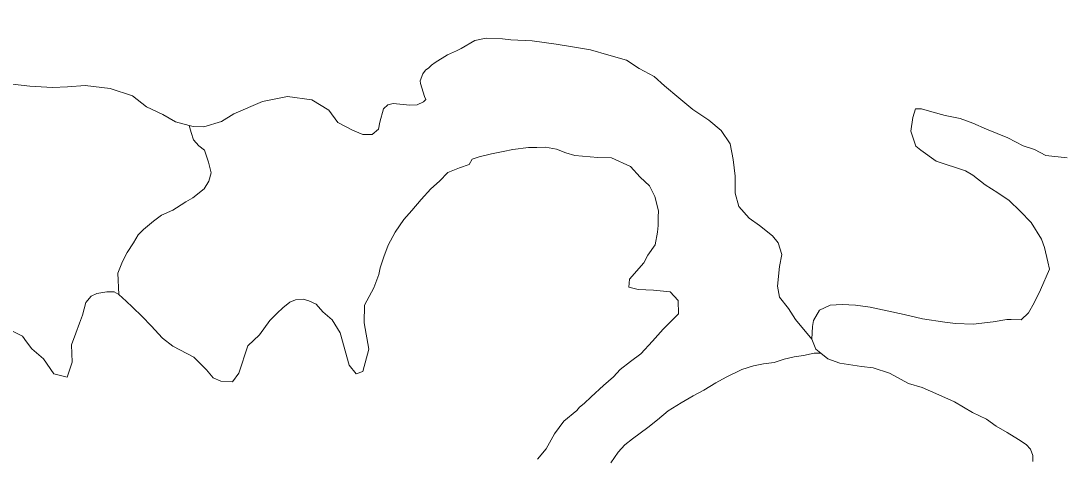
# Model space of a CAD drawing. Extents: x 553962 to 842807, y 8883888 to 9032388.
# Drawn here: x 684561 to 688111, y 8956931 to 8958422 of the extents above; entities that cross this region are included whole.
import ezdxf

# ---------------------------------------------------------------- set-up
doc = ezdxf.new("R2010")
doc.units = 0
doc.header["$LTSCALE"] = 160
doc.layers.add('27', color=7, linetype='Continuous', lineweight=90)
doc.layers.add('4', color=7, linetype='Continuous', lineweight=13)

msp = doc.modelspace()

# ---------------------------------------------------------------- linework, layer by layer
at = {"layer": '27'}
for points in [[(637260.6, 8972975.8), (641524.5, 8971056.2), (652526.1, 8965412.7), (653164.3, 8965062.8), (670790.5, 8953770.1), (686194, 8943929.9), (696283.3, 8937647.1)], [(694874, 8947402.7), (694491.4, 8947729), (693981.6, 8948105.1), (692654.2, 8949437.3), (691811.8, 8950292), (691552.9, 8951277.6), (691093.4, 8951755.3), (689976, 8951721.8), (689441.2, 8951996.3), (689158.9, 8952576.6), (688699.5, 8953029), (687605.5, 8953400.8), (685873.4, 8954400.8), (684752.3, 8955101.5), (681638, 8958243.7), (680641.1, 8959527.7), (679425.4, 8960995.9)]]:
    msp.add_spline(points, degree=3, dxfattribs=at)
at = {"layer": '4'}
for points in [[(684780.1, 8958201.2), (684866.1, 8958191.8), (684941.3, 8958166.3), (684989.4, 8958129.1), (685045.6, 8958103.1), (685089.1, 8958077.4), (685134.7, 8958065.3), (685149.4, 8958061.3), (685184.9, 8958060.1), (685245.2, 8958078.3), (685288, 8958104.7), (685385.9, 8958146.9), (685470.2, 8958164.2), (685553.5, 8958152.4), (685611.9, 8958117.4), (685642.2, 8958075.7), (685692, 8958049.8), (685728.3, 8958034.6), (685760, 8958034.8), (685780.9, 8958053.1), (685785.6, 8958077), (685798.6, 8958122.2), (685813, 8958135.7), (685830.9, 8958140.1), (685887.8, 8958134.3), (685913.2, 8958135.9), (685935.2, 8958145.3), (685943.1, 8958153.9), (685938.3, 8958164.2), (685924.7, 8958207.8), (685923.8, 8958218), (685932.2, 8958241.8), (685941.5, 8958254.2), (685953.2, 8958261.4), (685962.4, 8958271.2), (685974.1, 8958279.7), (686016.9, 8958306.1), (686047.7, 8958319.3), (686063.5, 8958328.2), (686110.1, 8958355), (686148.3, 8958362.4), (686204.1, 8958360.4), (686233.1, 8958356.8), (686305.3, 8958354.3), (686387.4, 8958342.5), (686450.5, 8958332.7), (686504.7, 8958323.2), (686567.5, 8958304.5), (686627.8, 8958288.4), (686671.2, 8958259), (686722.2, 8958231.8), (686756.6, 8958200.1), (686805.9, 8958159.1), (686854, 8958119.3), (686908.5, 8958083.1), (686950.5, 8958048.7), (686981.8, 8958003.2), (686991.4, 8957949.6), (686998.2, 8957892.2), (686998.8, 8957835.1), (687011.1, 8957789), (687046.5, 8957749.7), (687081.1, 8957724.4), (687125.5, 8957688.6), (687145, 8957665.1), (687157.6, 8957625.3), (687149.8, 8957585), (687142.4, 8957518), (687149.9, 8957479.7), (687180.3, 8957441.8), (687204.3, 8957404.2), (687260.3, 8957337.5), (687261.8, 8957380.6), (687265.1, 8957400.8), (687286.6, 8957435.5), (687322.8, 8957453.3), (687363.5, 8957455.6), (687409, 8957452.8), (687459.5, 8957445.9), (687517.5, 8957433.7), (687575.4, 8957421.5), (687637, 8957406.7), (687714, 8957395.1), (687750.6, 8957390), (687810.2, 8957387.9), (687878.9, 8957395.6), (687924.9, 8957404.2), (687940.1, 8957403.6), (687974.3, 8957402.4), (687999.3, 8957426.9), (688018.2, 8957460.5), (688040.1, 8957505.4), (688070.5, 8957575.4), (688065, 8957600.9), (688054.1, 8957649.5), (688043.7, 8957677.8), (688008.9, 8957734.9), (687970.9, 8957773), (687932.8, 8957809.8), (687894.4, 8957835.3), (687851, 8957863.5)], [(686450.5, 8958332.7), (686387.4, 8958342.5), (686305.3, 8958354.3), (686233.1, 8958356.8), (686204.1, 8958360.4), (686148.3, 8958362.4), (686110.1, 8958355), (686063.5, 8958328.2), (686047.7, 8958319.3), (686016.9, 8958306.1), (685974.1, 8958279.7), (685962.4, 8958271.2), (685953.2, 8958261.4), (685941.5, 8958254.2), (685932.2, 8958241.8), (685923.8, 8958218), (685924.7, 8958207.8), (685938.3, 8958164.2), (685943.1, 8958153.9), (685935.2, 8958145.3), (685913.2, 8958135.9), (685887.8, 8958134.3), (685830.9, 8958140.1), (685813, 8958135.7), (685798.6, 8958122.2), (685785.6, 8958077), (685780.9, 8958053.1), (685760, 8958034.8), (685728.3, 8958034.6), (685692, 8958049.8), (685642.2, 8958075.7), (685611.9, 8958117.4), (685553.5, 8958152.4), (685470.2, 8958164.2), (685385.9, 8958146.9), (685288, 8958104.7), (685245.2, 8958078.3), (685184.9, 8958060.1), (685149.4, 8958061.3), (685134.7, 8958065.3), (685142.4, 8958041.3), (685150.4, 8958016.9), (685168.7, 8957996), (685187.2, 8957981.3), (685201, 8957940.3), (685209.9, 8957904.4), (685202.5, 8957875.5), (685186.4, 8957849.4), (685147.3, 8957819.1), (685123.9, 8957804.7), (685091.5, 8957784.3), (685079.8, 8957777.1), (685041.1, 8957759.4), (685013.8, 8957738.8), (684979.8, 8957710.8), (684961.4, 8957692.4), (684945.2, 8957665.1), (684923.8, 8957632.9), (684907.5, 8957601.7), (684892.1, 8957561.7), (684894.9, 8957489.4), (684919.8, 8957466.1), (684941.4, 8957445.8), (684974.3, 8957414), (685005.7, 8957382), (685044.7, 8957339.9), (685079.9, 8957312.7), (685151.4, 8957275.8), (685194.9, 8957231.9), (685216.7, 8957205.2), (685243.2, 8957193.6), (685282.8, 8957191.5), (685305.2, 8957220.6), (685335, 8957313.9), (685375.3, 8957351.8), (685410.8, 8957400.8), (685435.2, 8957426.1), (685455.1, 8957443.5), (685479.2, 8957463.2), (685498.5, 8957470.5), (685524.4, 8957472.8), (685543.2, 8957467.4), (685568.8, 8957456.1), (685591, 8957430.3), (685623.5, 8957402.4), (685649.9, 8957358.7), (685681.6, 8957248.3), (685705.1, 8957218.4), (685727.9, 8957227), (685747.8, 8957302.9), (685732.5, 8957393), (685733.9, 8957453), (685765.1, 8957512.3), (685782.5, 8957557), (685787.1, 8957579.6), (685799.8, 8957617.2), (685813.9, 8957657.3), (685838.3, 8957702.2), (685867.7, 8957744.3), (685895.5, 8957775), (685927.3, 8957813.2)], [(686574.4, 8956915.1), (686598.5, 8956952.3), (686622.2, 8956976.8), (686648.3, 8956997.5), (686700.4, 8957036.2), (686733, 8957061.7), (686769.6, 8957092.2), (686813.7, 8957119.8), (686855.2, 8957143.7), (686891.4, 8957162.7), (686932.8, 8957187.9), (686967.8, 8957207), (687020.7, 8957233), (687060.5, 8957245.6), (687095, 8957253.2), (687131.9, 8957257), (687165.3, 8957268.5), (687199.8, 8957276.2), (687231.7, 8957281.4), (687267.5, 8957289), (687290.1, 8957289.4), (687273.1, 8957302.8), (687260.3, 8957337.5), (687204.3, 8957404.2), (687180.3, 8957441.8), (687149.9, 8957479.7), (687142.4, 8957518), (687149.8, 8957585), (687157.6, 8957625.3), (687145, 8957665.1), (687125.5, 8957688.6), (687081.1, 8957724.4), (687046.5, 8957749.7), (687011.1, 8957789), (686998.8, 8957835.1), (686998.2, 8957892.2), (686991.4, 8957949.6), (686981.8, 8958003.2), (686950.5, 8958048.7), (686908.5, 8958083.1), (686854, 8958119.3), (686805.9, 8958159.1), (686756.6, 8958200.1), (686722.2, 8958231.8), (686671.2, 8958259), (686627.8, 8958288.4), (686567.5, 8958304.5), (686504.7, 8958323.2), (686450.5, 8958332.7)], [(684532.4, 8957363.7), (684566.1, 8957347.3), (684580.6, 8957327.8), (684598.8, 8957304.3), (684638.2, 8957270), (684672.9, 8957218.4), (684718.4, 8957207.4), (684735.7, 8957258.7), (684733.7, 8957317.2), (684748.4, 8957357.2), (684760.5, 8957391.2), (684771.3, 8957418.8), (684782.6, 8957461.9), (684800.8, 8957483.6), (684820.3, 8957492.5), (684854.8, 8957498), (684879.5, 8957498.7), (684894.9, 8957489.4), (684892.1, 8957561.7), (684907.5, 8957601.7), (684923.8, 8957632.9), (684945.2, 8957665.1), (684961.4, 8957692.4), (684979.8, 8957710.8), (685013.8, 8957738.8), (685041.1, 8957759.4), (685079.8, 8957777.1), (685091.5, 8957784.3), (685123.9, 8957804.7), (685147.3, 8957819.1), (685186.4, 8957849.4), (685202.5, 8957875.5), (685209.9, 8957904.4), (685201, 8957940.3), (685187.2, 8957981.3), (685168.7, 8957996), (685150.4, 8958016.9), (685142.4, 8958041.3), (685134.7, 8958065.3), (685089.1, 8958077.4), (685045.6, 8958103.1), (684989.4, 8958129.1), (684941.3, 8958166.3), (684866.1, 8958191.8), (684780.1, 8958201.2), (684720.3, 8958197), (684668.3, 8958195), (684591, 8958199), (684502.6, 8958209.7)], [(684502.6, 8958209.7), (684591, 8958199), (684668.3, 8958195), (684720.3, 8958197), (684780.1, 8958201.2)], [(687856.4, 8958052.3), (687808.9, 8958073), (687766.3, 8958088.5), (687714.7, 8958099.2), (687669.5, 8958112.2), (687634.3, 8958122.3), (687614, 8958121.7), (687604.1, 8958092.9), (687597.4, 8958046.2), (687614.6, 8957994.8), (687631.9, 8957981.6), (687683.8, 8957944.2), (687784.2, 8957910.2), (687809, 8957895.4), (687851, 8957863.5), (687894.4, 8957835.3), (687932.8, 8957809.8), (687970.9, 8957773), (688008.9, 8957734.9), (688043.7, 8957677.8), (688054.1, 8957649.5), (688065, 8957600.9), (688070.5, 8957575.4), (688040.1, 8957505.4), (688018.2, 8957460.5), (687999.3, 8957426.9), (687974.3, 8957402.4), (687940.1, 8957403.6), (687924.9, 8957404.2), (687878.9, 8957395.6), (687810.2, 8957387.9), (687750.6, 8957390), (687714, 8957395.1), (687637, 8957406.7), (687575.4, 8957421.5), (687517.5, 8957433.7), (687459.5, 8957445.9), (687409, 8957452.8), (687363.5, 8957455.6), (687322.8, 8957453.3), (687286.6, 8957435.5), (687265.1, 8957400.8), (687261.8, 8957380.6), (687260.3, 8957337.5), (687273.1, 8957302.8), (687290.1, 8957289.4), (687315, 8957269.6), (687355.1, 8957255.5), (687429.6, 8957244), (687468.7, 8957238.8), (687525.2, 8957221.6), (687589.9, 8957186.3), (687636.4, 8957172), (687693.8, 8957147.2), (687746.3, 8957123.7), (687808.5, 8957087.3), (687855.8, 8957064.1), (687889.3, 8957040.1), (687926.6, 8957018.4), (687965.1, 8956995.5), (687991.1, 8956978.1), (688005.8, 8956962.4), (688013.9, 8956940.5), (688014.4, 8956920.2)], [(687851, 8957863.5), (687809, 8957895.4), (687784.2, 8957910.2), (687683.8, 8957944.2), (687631.9, 8957981.6), (687614.6, 8957994.8), (687597.4, 8958046.2), (687604.1, 8958092.9), (687614, 8958121.7), (687634.3, 8958122.3), (687669.5, 8958112.2), (687714.7, 8958099.2), (687766.3, 8958088.5), (687808.9, 8958073), (687856.4, 8958052.3), (687928.9, 8958023.1), (687981.3, 8957995.9), (688020.1, 8957983.1), (688058.8, 8957962.7), (688130.8, 8957955.1)], [(688130.8, 8957955.1), (688058.8, 8957962.7), (688020.1, 8957983.1), (687981.3, 8957995.9), (687928.9, 8958023.1), (687856.4, 8958052.3)], [(685927.3, 8957813.2), (685960.2, 8957848.8), (685989.1, 8957875.7), (686018, 8957905.2), (686058, 8957920.5), (686090.7, 8957932.1), (686101.4, 8957949.9), (686125, 8957958), (686166.7, 8957968.5), (686206.8, 8957977.1), (686239.2, 8957983.9), (686293.4, 8957989.9), (686321.2, 8957989.9), (686350.6, 8957991.1), (686388.4, 8957984.1), (686420.4, 8957972.6), (686451.2, 8957963.2)], [(686323.5, 8956927.9), (686353.8, 8956963.5), (686381.7, 8957014.6), (686414.2, 8957057.9), (686457.6, 8957093.5), (686467.2, 8957105.2), (686482.7, 8957117.6), (686507.5, 8957140.8), (686549.3, 8957179.5), (686583.4, 8957208.8), (686605.9, 8957233.7), (686641.1, 8957260.3), (686676.3, 8957287), (686715.8, 8957330), (686752.8, 8957370.6), (686805.3, 8957423.5), (686804.2, 8957469.1), (686776.4, 8957498.3), (686719.4, 8957503.7), (686666.9, 8957506.2), (686634.9, 8957514.3), (686638, 8957541.4), (686686.1, 8957597.6), (686700.6, 8957623.1), (686725, 8957658), (686732.8, 8957701.8), (686735.1, 8957724.8), (686735.4, 8957752.2), (686736.6, 8957774.6), (686724.6, 8957822.7), (686706.5, 8957860), (686673.7, 8957889.5), (686641.6, 8957925.1), (686576.7, 8957955.3), (686529.2, 8957955.9), (686451.2, 8957963.2), (686420.4, 8957972.6), (686388.4, 8957984.1), (686350.6, 8957991.1), (686321.2, 8957989.9), (686293.4, 8957989.9), (686239.2, 8957983.9), (686206.8, 8957977.1), (686166.7, 8957968.5), (686125, 8957958), (686101.4, 8957949.9)], [(686101.4, 8957949.9), (686090.7, 8957932.1), (686058, 8957920.5), (686018, 8957905.2), (685989.1, 8957875.7), (685960.2, 8957848.8), (685927.3, 8957813.2), (685895.5, 8957775), (685867.7, 8957744.3), (685838.3, 8957702.2), (685813.9, 8957657.3), (685799.8, 8957617.2), (685787.1, 8957579.6), (685782.5, 8957557), (685765.1, 8957512.3), (685733.9, 8957453), (685732.5, 8957393), (685747.8, 8957302.9), (685727.9, 8957227), (685705.1, 8957218.4), (685681.6, 8957248.3), (685649.9, 8957358.7), (685623.5, 8957402.4), (685591, 8957430.3), (685568.8, 8957456.1), (685543.2, 8957467.4), (685524.4, 8957472.8), (685498.5, 8957470.5), (685479.2, 8957463.2), (685455.1, 8957443.5), (685435.2, 8957426.1), (685410.8, 8957400.8), (685375.3, 8957351.8), (685335, 8957313.9), (685305.2, 8957220.6), (685282.8, 8957191.5), (685243.2, 8957193.6), (685216.7, 8957205.2), (685194.9, 8957231.9), (685151.4, 8957275.8), (685079.9, 8957312.7), (685044.7, 8957339.9), (685005.7, 8957382), (684974.3, 8957414), (684941.4, 8957445.8), (684919.8, 8957466.1), (684894.9, 8957489.4), (684879.5, 8957498.7), (684854.8, 8957498), (684820.3, 8957492.5), (684800.8, 8957483.6), (684782.6, 8957461.9), (684771.3, 8957418.8), (684760.5, 8957391.2), (684748.4, 8957357.2), (684733.7, 8957317.2), (684735.7, 8957258.7), (684718.4, 8957207.4), (684672.9, 8957218.4), (684638.2, 8957270), (684598.8, 8957304.3), (684580.6, 8957327.8), (684566.1, 8957347.3), (684532.4, 8957363.7)], [(686451.2, 8957963.2), (686529.2, 8957955.9), (686576.7, 8957955.3), (686641.6, 8957925.1), (686673.7, 8957889.5), (686706.5, 8957860), (686724.6, 8957822.7), (686736.6, 8957774.6), (686735.4, 8957752.2), (686735.1, 8957724.8), (686732.8, 8957701.8), (686725, 8957658), (686700.6, 8957623.1), (686686.1, 8957597.6), (686638, 8957541.4), (686634.9, 8957514.3), (686666.9, 8957506.2), (686719.4, 8957503.7), (686776.4, 8957498.3), (686804.2, 8957469.1), (686805.3, 8957423.5), (686752.8, 8957370.6), (686715.8, 8957330), (686676.3, 8957287), (686641.1, 8957260.3), (686605.9, 8957233.7), (686583.4, 8957208.8), (686549.3, 8957179.5), (686507.5, 8957140.8), (686482.7, 8957117.6), (686467.2, 8957105.2), (686457.6, 8957093.5), (686414.2, 8957057.9), (686381.7, 8957014.6), (686353.8, 8956963.5), (686323.5, 8956927.9)], [(688014.4, 8956920.2), (688013.9, 8956940.5), (688005.8, 8956962.4), (687991.1, 8956978.1), (687965.1, 8956995.5), (687926.6, 8957018.4), (687889.3, 8957040.1), (687855.8, 8957064.1), (687808.5, 8957087.3), (687746.3, 8957123.7), (687693.8, 8957147.2), (687636.4, 8957172), (687589.9, 8957186.3), (687525.2, 8957221.6), (687468.7, 8957238.8), (687429.6, 8957244), (687355.1, 8957255.5), (687315, 8957269.6), (687290.1, 8957289.4), (687267.5, 8957289), (687231.7, 8957281.4), (687199.8, 8957276.2), (687165.3, 8957268.5), (687131.9, 8957257), (687095, 8957253.2), (687060.5, 8957245.6), (687020.7, 8957233), (686967.8, 8957207), (686932.8, 8957187.9), (686891.4, 8957162.7), (686855.2, 8957143.7), (686813.7, 8957119.8), (686769.6, 8957092.2), (686733, 8957061.7), (686700.4, 8957036.2), (686648.3, 8956997.5), (686622.2, 8956976.8), (686598.5, 8956952.3), (686574.4, 8956915.1)]]:
    msp.add_lwpolyline(points, dxfattribs=at)

doc.saveas('drawing.dxf')
